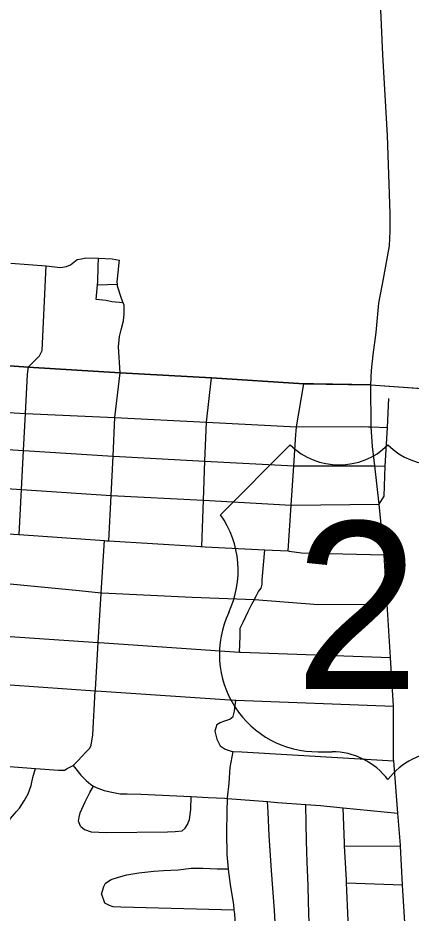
# Model space of a CAD drawing. Extents: x 1755200 to 1902939, y 644115 to 788070.
# Drawn here: x 1825309 to 1828580, y 746938 to 754385 of the extents above; entities that cross this region are included whole.
import ezdxf

# ---------------------------------------------------------------- set-up
doc = ezdxf.new("R2010")
doc.units = 0
for name, color, linetype in [('GM_X_City_Street', 7, 'Continuous'), ('GM_X_Township', 7, 'Continuous'), ('GM_X_US_Route', 7, 'Continuous'), ('GM_X_US_Shield', 7, 'Continuous')]:
    doc.layers.add(name, color=color, linetype=linetype)

msp = doc.modelspace()

# ---------------------------------------------------------------- linework, layer by layer
at = {"layer": 'GM_X_City_Street'}
for points in [[(1828245.2, 751332.1), (1828250.9, 751451.2), (1828264.1, 751583.1), (1828289.8, 751768.7), (1828312.4, 752011.4), (1828350.3, 752213.5), (1828400.9, 752489.7), (1828406.1, 752609.9), (1828405.5, 752758.3), (1828383.5, 753407.9), (1828345.7, 754077.8), (1828312.7, 754829.7), (1828297.7, 755150.7), (1828274.3, 755653.8), (1828268.5, 755728.8), (1828242.1, 756072.3)], [(1825250.3, 752345.6), (1825545.8, 752323.5), (1825663.7, 752309.7), (1825713.8, 752317.3), (1825747.9, 752331), (1825802.4, 752374.6), (1825838.5, 752380.3), (1825874.6, 752390), (1825980.6, 752386.1), (1826094.7, 752382), (1826154.6, 752369.4)], [(1826185.3, 752015.6), (1826089.6, 752023.4), (1826043.5, 752035.3), (1825961.4, 752043), (1825971.1, 752165.2), (1825973, 752189.4), (1825976.7, 752313.8), (1825980.6, 752386.1)], [(1826066, 750035.3), (1826084.9, 750413.2), (1826101.1, 750740), (1826117.1, 751060.5), (1826159.6, 751431.9), (1826147.2, 751649.6), (1826154.1, 751733.8), (1826168.6, 751789.8), (1826187.4, 751865.8), (1826194, 751923.9), (1826192.8, 751996.1), (1826185.3, 752015.6), (1826171.3, 752052.4), (1826138.4, 752155), (1826136.7, 752170.5), (1826134.7, 752189.1), (1826145.8, 752291.3), (1826152.4, 752351.3), (1826154.6, 752369.4)], [(1825394.1, 751466), (1825396, 751481.1), (1825490, 751573.5), (1825500.2, 751595.4), (1825512.5, 751619.4), (1825545.8, 752323.5)], [(1825971.1, 752165.2), (1826136.7, 752170.5)], [(1825320.8, 750087), (1825339.8, 750462), (1825356.3, 750786.9), (1825371.9, 751095.4), (1825388.3, 751420), (1825394.1, 751466)], [(1826838.9, 749986.7), (1826853.4, 750374.1), (1826865.5, 750696.6), (1826877.8, 751023.3), (1826920.5, 751391.6)], [(1827624.5, 750947.3), (1827627.1, 750984.5), (1827686.9, 751341.7)], [(1828245.2, 751332.1), (1828858.9, 751289.1)], [(1823046.9, 751249.4), (1823865.9, 751193.7), (1824604.9, 751138.6), (1824609.9, 751138.3), (1825371.9, 751095.4), (1826117.1, 751060.5), (1826877.8, 751023.3), (1827627.1, 750984.5), (1827629.3, 750984.3), (1828170.5, 750986.8), (1828225.6, 750984.8)], [(1828316, 750339.3), (1828355.7, 750405.8), (1828364.4, 750655.7), (1828382.8, 750977), (1828394.6, 751219)], [(1828225.6, 750984.8), (1828247.7, 750984), (1828382.8, 750977)], [(1823033, 750922.7), (1823847.9, 750870.9), (1824593.1, 750833.9), (1824593.8, 750833.9), (1825356.3, 750786.9), (1825359.8, 750786.7), (1826101.1, 750740), (1826105.8, 750739.7), (1826865.5, 750696.6), (1827605, 750659.9), (1827607.9, 750659.7), (1828277.7, 750659.9), (1828364.4, 750655.7)], [(1827556.8, 749950.8), (1827582.6, 750331.2), (1827605, 750659.9), (1827622.7, 750920.5), (1827624.5, 750947.3)], [(1823019.7, 750612.3), (1823820.5, 750560.3), (1823830.5, 750559.7), (1824575.5, 750513.5), (1824580.5, 750513.2), (1825339.8, 750462), (1826084.9, 750413.2), (1826853.4, 750374.1), (1827582.6, 750331.2), (1827584.5, 750331.1), (1828316, 750339.3)], [(1823001.6, 750239.7), (1823814.7, 750187.4), (1824554.6, 750134.5), (1824834.7, 750118), (1825316.6, 750087.3), (1825320.8, 750087), (1826028.7, 750037.8), (1826046.5, 750036.5), (1826066, 750035.3), (1826792.2, 749989.5), (1826828.5, 749987.2), (1826838.9, 749986.7), (1826867.7, 749985.2)], [(1825769.1, 748166.3), (1825807.6, 748204.3), (1825842, 748240), (1825876.4, 748279.8), (1825906.8, 748311.6), (1825919, 748335.6), (1825931.9, 748421.7), (1825953.2, 748788.5), (1825953.8, 748798.3), (1825977.4, 749189.1), (1826002, 749597.8), (1826002.3, 749602.4), (1826028.7, 750037.8)], [(1826867.7, 749985.2), (1827363, 749960.5), (1827556.8, 749950.8), (1827566.6, 749950.3), (1827668.5, 749935.3), (1828355.3, 749919.8)], [(1827276.8, 749546.1), (1827284.4, 749560), (1827294.1, 749579.5), (1827311, 749613.8), (1827333.3, 749641.7), (1827341.6, 749675.7), (1827342, 749709.8), (1827363, 749960.5)], [(1822975.4, 749842.6), (1824810.5, 749719.5), (1824816.5, 749719.1), (1824984.4, 749703.5), (1825820.1, 749621.6), (1826002.3, 749602.4), (1826008, 749601.8), (1826758.2, 749566.8), (1827276.8, 749546.1), (1827808.2, 749505), (1828380, 749508)], [(1827153.4, 749109.1), (1827159, 749240.3), (1827157.8, 749308.5), (1827182.3, 749358.4), (1827225.2, 749448.2), (1827255.9, 749508.1), (1827276.8, 749546.1)], [(1822946.3, 749401.3), (1824783.2, 749269.8), (1824794.1, 749269), (1825977.4, 749189.1), (1825985, 749188.5), (1827153.4, 749109.1), (1827163.7, 749108.4), (1828409.6, 749063.4)], [(1822926.5, 748992.8), (1824759, 748871.1), (1824769.6, 748870.4), (1825953.2, 748788.5), (1825960.4, 748788), (1827113.2, 748710.4), (1827121.5, 748709.8), (1828433.6, 748659.6)], [(1826965.2, 748507.3), (1826991.3, 748523.3), (1827021.4, 748535.2), (1827073.4, 748551.2), (1827099.6, 748573.2), (1827111.7, 748619.3), (1827121.5, 748709.8)], [(1826965.2, 748507.3), (1826947.1, 748451.2), (1826964.9, 748385.1), (1826992.8, 748328.9), (1827034.7, 748302.8), (1827082.7, 748284.7), (1827100.6, 748283.8), (1827172.8, 748280.5), (1828435.7, 748204.1)], [(1827105.6, 746611.8), (1827114.5, 746747.6), (1827118.8, 746839.8), (1827113, 746932), (1827109.6, 746965.1), (1827105.2, 747008.2), (1827077.6, 747176.5), (1827062, 747300.8), (1827061.4, 747307.1), (1827050.3, 747427), (1827046.8, 747605.4), (1827049.3, 747783.7), (1827053.4, 747892.2), (1827053.6, 747897.9), (1827066, 748018.2), (1827076.3, 748150.4), (1827100.6, 748283.8)], [(1824723.4, 748195.9), (1824727.2, 748195.6), (1825454.5, 748141.2), (1825648.2, 748126.7), (1825698.2, 748127.6), (1825720.5, 748141.2), (1825769.1, 748166.3)], [(1825131.9, 747092.6), (1825172.2, 747196), (1825189.5, 747456.5), (1825195.7, 747550.4), (1825209.6, 747640.3), (1825226.6, 747684.1), (1825247.5, 747725.8), (1825282.3, 747765.2), (1825297.9, 747784.1), (1825321.3, 747812.5), (1825360.6, 747871.9), (1825395.9, 747929.3), (1825419.4, 748001), (1825432.8, 748066.9), (1825454.5, 748141.2)], [(1825769.1, 748166.3), (1825833.2, 748086.5), (1825837.2, 748080.5), (1825877.1, 748040.4), (1825915.1, 748008.2), (1825939.2, 747994.5), (1825961, 747982.1), (1826027, 747957.9), (1826091, 747943.8), (1826161, 747931.6), (1826219.1, 747929.5), (1826333.2, 747927.3), (1826751.3, 747907.1), (1826893.5, 747900.2), (1827031.6, 747894), (1827053.4, 747892.2), (1827385.5, 747865.7), (1827467.8, 747859.1), (1827704.4, 747841.5), (1827826, 747832.4), (1828014.3, 747814.2), (1828469.8, 747770)], [(1825830, 747661.7), (1825812.2, 747703.8), (1825818.3, 747735.8), (1825828.4, 747771.9), (1825868.7, 747864), (1825906.9, 747942.1), (1825939.2, 747994.5)], [(1825830, 747661.7), (1825864, 747633.6), (1825918, 747615.4), (1826046.1, 747609.2), (1826552.5, 747614.3), (1826618.5, 747616.2), (1826676.6, 747624.1), (1826700.7, 747646.1), (1826720.8, 747674.1), (1826736.9, 747716.2), (1826747.1, 747800.3), (1826751.3, 747907.1)], [(1827407.9, 746593.2), (1827426.6, 746681), (1827438.7, 746733), (1827446.8, 746771.1), (1827452.9, 746813.1), (1827443.4, 746959.4), (1827429.8, 747145.8), (1827420.2, 747294.1), (1827399, 747584.7), (1827391.6, 747779.1), (1827385.5, 747865.7)], [(1827712, 746574), (1827716.7, 746640.3), (1827725, 746748.5), (1827731.3, 746854.7), (1827725.7, 747033.1), (1827724.1, 747167.3), (1827714.7, 747361.7), (1827711.1, 747540.1), (1827707.5, 747680.4), (1827704.4, 747841.5)], [(1828074.2, 746551.1), (1828068.9, 746641.7), (1828058.2, 746862), (1828057.6, 746874.2), (1828043.6, 747190.8), (1828042.5, 747214.8), (1828026.6, 747499.1), (1828025.3, 747521.5), (1828014.3, 747814.2)], [(1828026.6, 747499.1), (1828491.3, 747494.6)], [(1826004.6, 747096.3), (1826024.8, 747160.4), (1826038.9, 747186.4), (1826085, 747218.4), (1826145.1, 747238.3), (1826215.2, 747256.2), (1826315.3, 747274.1), (1826441.5, 747285.9), (1826519.5, 747293.7), (1826641.7, 747299.5), (1826749.8, 747313.4), (1826849.9, 747311.2), (1826965.9, 747307), (1827061.4, 747307.1)], [(1828043.6, 747190.8), (1828509.6, 747172.9)], [(1826004.6, 747096.3), (1826030.5, 747024.1), (1826068.4, 747004), (1826100.4, 746991.9), (1826164.5, 746991.8), (1827109.6, 746965.1)]]:
    msp.add_lwpolyline(points, dxfattribs=at)
at = {"layer": 'GM_X_Township'}
msp.add_lwpolyline([(1818921, 751820.9), (1819681.9, 751779), (1819913.5, 751766.3), (1820302.9, 751744.8), (1821709.5, 751671.4), (1823087.4, 751629.8), (1823596.5, 751597), (1823886.7, 751578.3), (1824375.7, 751546.8), (1824647.7, 751529.3), (1825038.6, 751504.1), (1825396, 751481.1), (1826159.6, 751431.9), (1826920.5, 751391.6), (1827686.9, 751341.7), (1828245.2, 751332.1), (1828868.4, 751288.4)], dxfattribs=at)
at = {"layer": 'GM_X_US_Route'}
for points in [[(1827768.3, 751340.3), (1827686.9, 751341.7), (1826920.5, 751391.6), (1826159.6, 751431.9), (1825396, 751481.1), (1825038.6, 751504.1), (1824647.7, 751529.3), (1824375.7, 751546.8), (1823886.7, 751578.3), (1823596.5, 751597), (1823137.7, 751626.6)], [(1828245.2, 751332.1), (1827768.3, 751340.3)], [(1828543.5, 746576.5), (1828527.4, 746859.3), (1828509.6, 747172.9), (1828491.3, 747494.6), (1828490.8, 747503.2), (1828469.8, 747770), (1828435.7, 748204.1), (1828434.8, 748215.7), (1828433.6, 748659.6), (1828409.6, 749063.4), (1828380, 749508), (1828355.3, 749919.8), (1828316, 750339.3), (1828277.7, 750659.9), (1828259.6, 750821.1), (1828247.7, 750984), (1828245.2, 751332.1)]]:
    msp.add_lwpolyline(points, dxfattribs=at)
at = {"layer": 'GM_X_US_Shield'}
for p, q in [((1827575.2, 750832.8), (1826995.1, 750252.7)), ((1827807.2, 748280.4), (1827923.2, 748280.4))]:
    msp.add_line(p, q, dxfattribs=at)
for centre, radius, start, end in [((1827981.2, 751247), 580.1, 225.573, 314.427), ((1828793.3, 751247), 580.1, 225.573, 314.427), ((1826329.8, 749786.9), 812.1, 334.54712, 35.00093), ((1827798.1, 749092.5), 812.1, 154.83192, 270.63826), ((1827923.2, 747700.4), 580.1, 36.8699, 90), ((1828851.3, 747700.4), 580.1, 90, 143.1301)]:
    msp.add_arc(centre, radius, start, end, dxfattribs=at)

# ---------------------------------------------------------------- texts
msp.add_text('23', height=1392.19, dxfattribs=at).set_placement((1827612.4, 748802.5))

doc.saveas('drawing.dxf')
